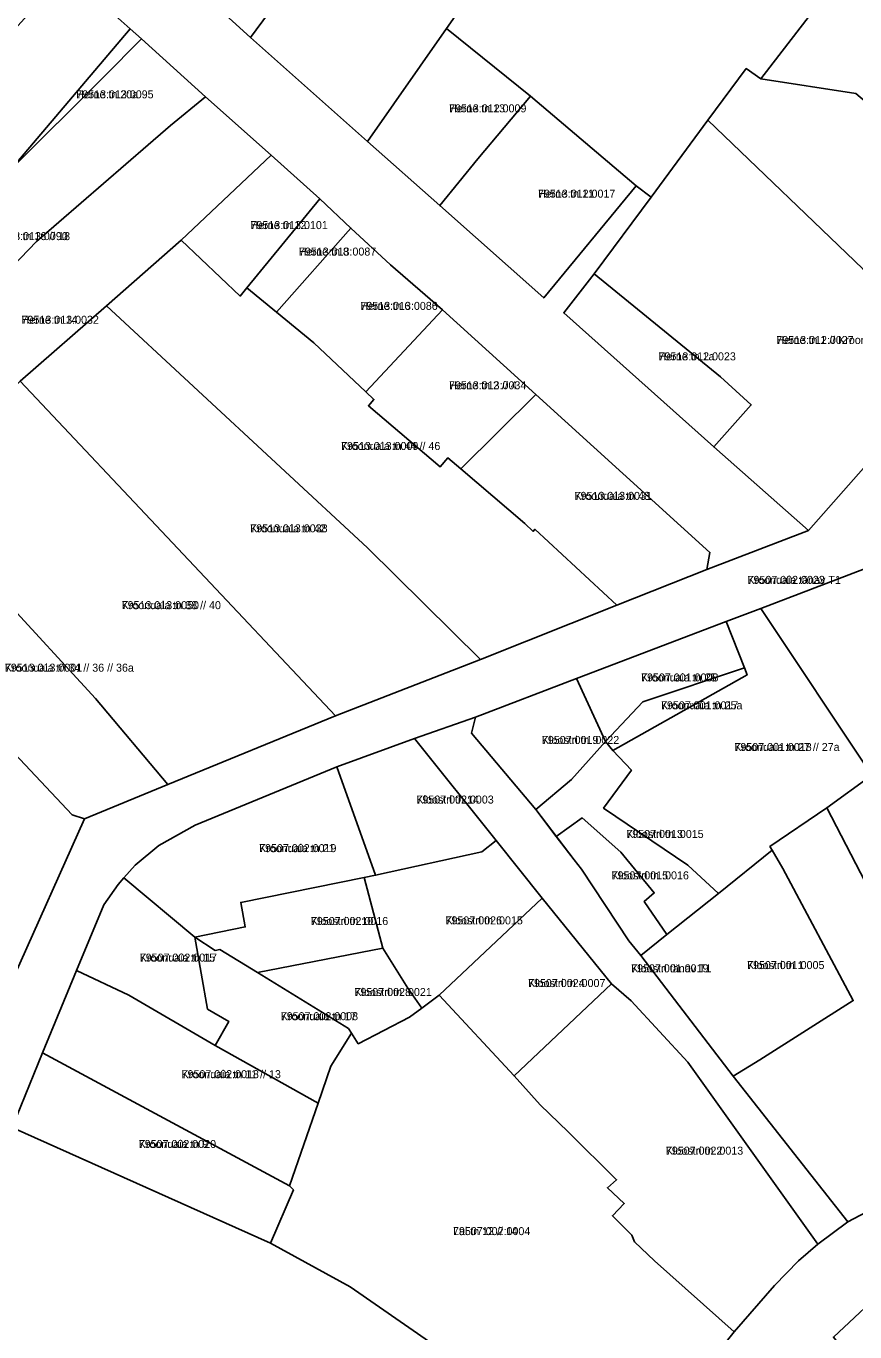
# Model space of a CAD drawing. Extents: x 643847 to 663718, y 6468443 to 6482775.
# Drawn here: x 658804.2 to 658959.7, y 6474619.2 to 6474864 of the extents above; entities that cross this region are included whole.
import ezdxf

# ---------------------------------------------------------------- set-up
doc = ezdxf.new("R2010")
doc.units = 0
for name, color, linetype in [('L_AADRESS', 7, 'Continuous'), ('PIIR', 7, 'Continuous'), ('TUNNUS', 7, 'Continuous')]:
    doc.layers.add(name, color=color, linetype=linetype)

msp = doc.modelspace()

# ---------------------------------------------------------------- linework, layer by layer
at = {"layer": 'PIIR'}
for points in [[(659129.79, 6474952.06), (659024.39, 6474833.19), (659005.11, 6474811.11), (658987.47, 6474790.96), (658961.51, 6474762.24), (658942.06, 6474754.81), (658935.59, 6474752.37), (658907.51, 6474741.66), (658888.55, 6474734.43), (658877.13, 6474730.39), (658862.5, 6474725.08), (658835.94, 6474714.15), (658829.11, 6474710.33), (658824.71, 6474706.64), (658822.6, 6474704.3), (658821.5, 6474703.06), (658818.8, 6474699.22), (658813.72, 6474686.9), (658807.29, 6474671.51), (658801.65, 6474657.5)], [(658801.97, 6474685.87), (658815.17, 6474715.34), (658830.82, 6474721.82), (658862.25, 6474734.66), (658889.45, 6474745.2), (658915.06, 6474755.42), (658931.92, 6474762.11), (658951, 6474769.42), (658979.13, 6474801.28), (659008.47, 6474834.54), (659027.62, 6474856.23), (659044.85, 6474875.73)], [(658839.59, 6474867.93), (658846.35, 6474861.8), (658868.31, 6474842.32), (658881.84, 6474830.32), (658901.35, 6474813.02), (658918.7, 6474834), (658921.47, 6474831.9), (658910.82, 6474817.53), (658905.09, 6474810.18), (658933.23, 6474785.08), (658951, 6474769.42), (658931.92, 6474762.11), (658932.53, 6474765.3), (658899.88, 6474794.88), (658882.34, 6474810.78), (658872.58, 6474819.22), (658865.17, 6474826.09), (658859.32, 6474831.56), (658850.19, 6474839.75), (658837.9, 6474850.7), (658825.87, 6474861.6), (658823.74, 6474863.47), (658811.96, 6474873.98)], [(658919.24, 6474596.89), (658937.07, 6474619.19), (658944.61, 6474627.86), (658949.12, 6474632.5), (658952.74, 6474635.65), (658958.37, 6474639.83), (658985.12, 6474653.85), (659014.69, 6474668.71), (659043.89, 6474679.63), (659063.54, 6474687.31), (659077.26, 6474692.4)], [(659085.01, 6474682.09), (659047.96, 6474667.42), (659027.01, 6474658.88), (659006.07, 6474649.52), (658988.99, 6474641.86), (658980.18, 6474637.71), (658968.08, 6474629.76), (658966.51, 6474628.3), (658955.69, 6474618.19)]]:
    msp.add_lwpolyline(points, dxfattribs=at)
for points in [[(658868.31, 6474842.32), (658846.35, 6474861.8), (658849.7, 6474866.41), (658860.97, 6474877.59), (658874.23, 6474886.74), (658887.29, 6474899.57), (658875.97, 6474909.52), (658884.33, 6474919.08), (658896.13, 6474932.6), (658903.56, 6474925.87), (658904.23, 6474926.57), (658906.3, 6474924.49), (658919.25, 6474911.38), (658906.1, 6474896.35), (658883.12, 6474863.49)], [(658921.47, 6474831.9), (658918.7, 6474834), (658898.87, 6474850.81), (658883.12, 6474863.49), (658906.1, 6474896.35), (658919.25, 6474911.38), (658922.64, 6474907.3), (658958.98, 6474876.03), (658942.07, 6474854.09), (658939.32, 6474856), (658932.15, 6474846.31)], [(658846.35, 6474861.8), (658839.59, 6474867.93), (658859.64, 6474890.85), (658875.97, 6474909.52), (658887.29, 6474899.57), (658874.23, 6474886.74), (658860.97, 6474877.59), (658849.7, 6474866.41)], [(658811.96, 6474873.98), (658823.74, 6474863.47), (658801.44, 6474837.13), (658757.19, 6474791.16), (658751.73, 6474785.48), (658750.65, 6474786.51), (658748.22, 6474788.85), (658745.05, 6474791.85), (658740.91, 6474795.79), (658770.33, 6474827.63), (658786.14, 6474845.92), (658795, 6474855.61), (658804.54, 6474866.06)], [(659008.47, 6474834.54), (658979.13, 6474801.28), (658961.19, 6474818.44), (658964.02, 6474821.6), (658967.29, 6474825.28), (658976.6, 6474816.97), (658984.32, 6474825.54), (658984.32, 6474830.72), (658959.87, 6474851.33), (658942.07, 6474854.09), (658958.98, 6474876.03), (658965.06, 6474870.8), (658979.13, 6474859.05), (658974.4, 6474853.39), (658972.09, 6474850.66), (658969.78, 6474847.92), (658981.24, 6474838.23), (658983.54, 6474840.98), (658985.84, 6474843.72), (658990.65, 6474849.43)], [(658837.9, 6474850.7), (658831.31, 6474845.31), (658806.17, 6474823.55), (658766.64, 6474782.52), (658757.19, 6474791.16), (658801.44, 6474837.13), (658818.78, 6474854.38), (658825.87, 6474861.6)], [(658823.74, 6474863.47), (658825.87, 6474861.6), (658818.78, 6474854.38), (658801.44, 6474837.13)], [(658868.31, 6474842.32), (658883.12, 6474863.49), (658898.87, 6474850.81), (658888.95, 6474839.08), (658881.84, 6474830.32)], [(658984.32, 6474825.54), (658976.6, 6474816.97), (658967.29, 6474825.28), (658964.02, 6474821.6), (658961.19, 6474818.44), (658932.15, 6474846.31), (658939.32, 6474856), (658942.07, 6474854.09), (658959.87, 6474851.33), (658984.32, 6474830.72)], [(658850.19, 6474839.75), (658833.34, 6474823.81), (658819.3, 6474811.54), (658803.13, 6474797.4), (658782.07, 6474776.13), (658772.69, 6474765.62), (658761, 6474776.68), (658766.64, 6474782.52), (658806.17, 6474823.55), (658831.31, 6474845.31), (658837.9, 6474850.7)], [(658881.84, 6474830.32), (658888.95, 6474839.08), (658898.87, 6474850.81), (658918.7, 6474834), (658901.35, 6474813.02)], [(658979.13, 6474801.28), (658951, 6474769.42), (658933.23, 6474785.08), (658940.26, 6474792.95), (658934.5, 6474798.22), (658910.82, 6474817.53), (658921.47, 6474831.9), (658932.15, 6474846.31), (658961.19, 6474818.44)], [(658850.19, 6474839.75), (658859.32, 6474831.56), (658845.67, 6474814.91), (658844.4, 6474813.36), (658833.34, 6474823.81)], [(658859.32, 6474831.56), (658865.17, 6474826.09), (658851.21, 6474810.33), (658845.67, 6474814.91)], [(658865.17, 6474826.09), (658872.58, 6474819.22), (658882.34, 6474810.78), (658867.94, 6474795.42), (658858.19, 6474804.56), (658851.21, 6474810.33)], [(658889.45, 6474745.2), (658868.26, 6474766.15), (658819.3, 6474811.54), (658833.34, 6474823.81), (658844.4, 6474813.36), (658845.67, 6474814.91), (658851.21, 6474810.33), (658858.19, 6474804.56), (658867.94, 6474795.42), (658869.47, 6474793.99), (658868.45, 6474792.79), (658881.91, 6474781.32), (658883.36, 6474783.03), (658885.78, 6474780.97), (658897.8, 6474770.71), (658899.36, 6474769.24), (658899.7, 6474769.64), (658915.06, 6474755.42)], [(658933.23, 6474785.08), (658905.09, 6474810.18), (658910.82, 6474817.53), (658934.5, 6474798.22), (658940.26, 6474792.95)], [(658862.25, 6474734.66), (658803.13, 6474797.4), (658819.3, 6474811.54), (658868.26, 6474766.15), (658889.45, 6474745.2)], [(658899.88, 6474794.88), (658885.78, 6474780.97), (658883.36, 6474783.03), (658881.91, 6474781.32), (658868.45, 6474792.79), (658869.47, 6474793.99), (658867.94, 6474795.42), (658882.34, 6474810.78)], [(658830.82, 6474721.82), (658817.27, 6474737.94), (658782.07, 6474776.13), (658803.13, 6474797.4), (658862.25, 6474734.66)], [(658899.36, 6474769.24), (658897.8, 6474770.71), (658885.78, 6474780.97), (658899.88, 6474794.88), (658932.53, 6474765.3), (658931.92, 6474762.11), (658915.06, 6474755.42), (658899.7, 6474769.64)], [(658961.51, 6474762.24), (658987.47, 6474790.96), (659011.27, 6474758.16), (659012.66, 6474756.1), (658979.61, 6474735.3), (658962.9, 6474723.54), (658942.06, 6474754.81)], [(658815.17, 6474715.34), (658812.85, 6474716.08), (658769.68, 6474761.96), (658772.69, 6474765.62), (658782.07, 6474776.13), (658817.27, 6474737.94), (658830.82, 6474721.82)], [(658801.97, 6474685.87), (658785.61, 6474693.64), (658766.48, 6474672.16), (658738.17, 6474698.84), (658763.18, 6474724.47), (658746.48, 6474737.65), (658769.68, 6474761.96), (658812.85, 6474716.08), (658815.17, 6474715.34)], [(658942.06, 6474754.81), (658962.9, 6474723.54), (658954.48, 6474717.39), (658943.79, 6474710.15), (658944.18, 6474709.45), (658934.1, 6474701.33), (658928.39, 6474706.69), (658912.56, 6474717.38), (658917.79, 6474724.45), (658914.28, 6474728.14), (658939.49, 6474742.32), (658939.02, 6474743.64), (658935.59, 6474752.37)], [(658935.59, 6474752.37), (658939.02, 6474743.64), (658919.92, 6474737.27), (658912.9, 6474729.85), (658907.51, 6474741.66)], [(658899.83, 6474717.12), (658887.79, 6474731.44), (658888.55, 6474734.43), (658907.51, 6474741.66), (658912.9, 6474729.85), (658906.54, 6474722.75)], [(658939.02, 6474743.64), (658939.49, 6474742.32), (658914.28, 6474728.14), (658912.9, 6474729.85), (658919.92, 6474737.27)], [(658936.89, 6474667.09), (658958.37, 6474639.83), (658952.74, 6474635.65), (658928.39, 6474669.76), (658917.74, 6474681.22), (658914.06, 6474684.4), (658901.06, 6474700.48), (658892.43, 6474711.28), (658877.13, 6474730.39), (658888.55, 6474734.43), (658887.79, 6474731.44), (658899.83, 6474717.12), (658907.08, 6474707.64), (658908.42, 6474705.95), (658917.32, 6474692.46), (658919.59, 6474689.73)], [(658964.38, 6474698.23), (658954.48, 6474717.39), (658962.9, 6474723.54), (658979.61, 6474735.3), (659004.36, 6474687.37), (659006.47, 6474688.41), (659008.7, 6474683.46), (659014.69, 6474668.71), (658985.12, 6474653.85)], [(658892.43, 6474711.28), (658889.76, 6474709.18), (658869.79, 6474704.77), (658862.5, 6474725.08), (658877.13, 6474730.39)], [(658912.9, 6474729.85), (658914.28, 6474728.14), (658917.79, 6474724.45), (658912.56, 6474717.38), (658928.39, 6474706.69), (658934.1, 6474701.33), (658924.46, 6474693.69), (658920.19, 6474699.86), (658922.07, 6474701.48), (658915.81, 6474709.11), (658908.57, 6474715.53), (658903.69, 6474712.06), (658899.83, 6474717.12), (658906.54, 6474722.75)], [(658822.6, 6474704.3), (658824.71, 6474706.64), (658829.11, 6474710.33), (658835.94, 6474714.15), (658862.5, 6474725.08), (658869.79, 6474704.77), (658867.68, 6474704.34), (658844.51, 6474699.69), (658845.35, 6474695.1), (658835.88, 6474693.15)], [(658985.12, 6474653.85), (658958.37, 6474639.83), (658936.89, 6474667.09), (658941.88, 6474670.2), (658959.4, 6474681.28), (658946.19, 6474706.05), (658944.18, 6474709.45), (658943.79, 6474710.15), (658954.48, 6474717.39), (658964.38, 6474698.23)], [(658908.57, 6474715.53), (658915.81, 6474709.11), (658922.07, 6474701.48), (658920.19, 6474699.86), (658924.46, 6474693.69), (658919.59, 6474689.73), (658917.32, 6474692.46), (658908.42, 6474705.95), (658907.08, 6474707.64), (658903.69, 6474712.06)], [(658881.75, 6474682.28), (658878.45, 6474679.86), (658875.87, 6474683.59), (658871.18, 6474691.08), (658867.68, 6474704.34), (658869.79, 6474704.77), (658889.76, 6474709.18), (658892.43, 6474711.28), (658901.06, 6474700.48)], [(658919.59, 6474689.73), (658924.46, 6474693.69), (658934.1, 6474701.33), (658944.18, 6474709.45), (658946.19, 6474706.05), (658959.4, 6474681.28), (658941.88, 6474670.2), (658936.89, 6474667.09)], [(658821.5, 6474703.06), (658822.6, 6474704.3), (658835.88, 6474693.15), (658838.24, 6474679.69), (658842.28, 6474677.35), (658839.7, 6474672.88), (658823.52, 6474682.31), (658813.72, 6474686.9), (658818.8, 6474699.22)], [(658847.63, 6474686.55), (658840.61, 6474690.86), (658839.73, 6474690.69), (658835.88, 6474693.15), (658845.35, 6474695.1), (658844.51, 6474699.69), (658867.68, 6474704.34), (658871.18, 6474691.08)], [(658895.77, 6474667.16), (658881.75, 6474682.28), (658901.06, 6474700.48), (658914.06, 6474684.4)], [(658835.88, 6474693.15), (658839.73, 6474690.69), (658840.61, 6474690.86), (658847.63, 6474686.55), (658864.73, 6474676.05), (658865.3, 6474675.15), (658861.41, 6474668.99), (658859.01, 6474662.07), (658839.7, 6474672.88), (658842.28, 6474677.35), (658838.24, 6474679.69)], [(658871.18, 6474691.08), (658875.87, 6474683.59), (658878.45, 6474679.86), (658876.16, 6474678.19), (658866.54, 6474673.2), (658865.3, 6474675.15), (658864.73, 6474676.05), (658847.63, 6474686.55)], [(658813.72, 6474686.9), (658823.52, 6474682.31), (658839.7, 6474672.88), (658859.01, 6474662.07), (658853.65, 6474646.58), (658807.29, 6474671.51)], [(658917.74, 6474681.22), (658928.39, 6474669.76), (658952.74, 6474635.65), (658949.12, 6474632.5), (658944.61, 6474627.86), (658937.07, 6474619.19), (658922.12, 6474632.5), (658918.38, 6474636.08), (658917.9, 6474637.31), (658914.23, 6474640.95), (658916.44, 6474643.26), (658913.29, 6474646.2), (658915, 6474647.7), (658905.9, 6474656.65), (658900.68, 6474661.74), (658895.77, 6474667.16), (658914.06, 6474684.4)], [(658919.24, 6474596.89), (658916, 6474592.35), (658865.05, 6474627.63), (658850.1, 6474635.79), (658854.37, 6474645.8), (658853.65, 6474646.58), (658859.01, 6474662.07), (658861.41, 6474668.99), (658865.3, 6474675.15), (658866.54, 6474673.2), (658876.16, 6474678.19), (658878.45, 6474679.86), (658881.75, 6474682.28), (658895.77, 6474667.16), (658900.68, 6474661.74), (658905.9, 6474656.65), (658915, 6474647.7), (658913.29, 6474646.2), (658916.44, 6474643.26), (658914.23, 6474640.95), (658917.9, 6474637.31), (658918.38, 6474636.08), (658922.12, 6474632.5), (658937.07, 6474619.19)], [(658801.65, 6474657.5), (658807.29, 6474671.51), (658853.65, 6474646.58), (658854.37, 6474645.8), (658850.1, 6474635.79)], [(658801.65, 6474657.5), (658850.1, 6474635.79), (658865.05, 6474627.63), (658916, 6474592.35), (658911.27, 6474587.01), (658867.55, 6474611.87), (658849.78, 6474571.16), (658849.21, 6474571), (658848.37, 6474569.3), (658829.72, 6474578.54), (658822.99, 6474575.12), (658815.95, 6474558.35), (658795.88, 6474565.53), (658789.63, 6474558.77), (658783.14, 6474561.41), (658785.5, 6474567.19), (658777.85, 6474570.3), (658775.89, 6474564.52), (658765.64, 6474568.68)], [(658966.51, 6474628.3), (658973.68, 6474617.12), (658964.01, 6474607.94), (658955.69, 6474618.19)]]:
    msp.add_lwpolyline(points, close=True, dxfattribs=at)

# ---------------------------------------------------------------- texts
at = {"layer": 'L_AADRESS'}
for s, p in [('Herne tn 20a', (658813.65, 6474850.42)), ('Herne tn 13', (658883.59, 6474847.79)), ('Herne tn 11', (658900.27, 6474831.8)), ('Herne tn 12', (658846.33, 6474825.91)), ('Herne tn 16 // 18', (658797.54, 6474823.84)), ('Herne tn 8', (658855.42, 6474820.94)), ('Herne tn 6', (658866.95, 6474810.76)), ('Herne tn 14', (658803.39, 6474808.16)), ('Herne tn 1 // Kroonuaia tn 50', (658944.98, 6474804.37)), ('Herne tn 1a', (658922.88, 6474801.3)), ('Herne tn 2 // 4', (658883.57, 6474795.88)), ('Kroonuaia tn 44 // 46', (658863.32, 6474784.5)), ('Kroonuaia tn 48', (658907.13, 6474775.15)), ('Kroonuaia tn 42', (658846.29, 6474769.06)), ('Kroonuaia tänav T1', (658939.57, 6474759.4)), ('Kroonuaia tn 38 // 40', (658822.16, 6474754.66)), ('Kroonuaia tn 34 // 36 // 36a', (658800.25, 6474742.94)), ('Kroonuaia tn 25', (658919.6, 6474741.11)), ('Kroonuaia tn 25a', (658923.34, 6474735.89)), ('Kloostri tn 9', (658901, 6474729.39)), ('Kroonuaia tn 27 // 27a', (658937.11, 6474728.07)), ('Kloostri tn 14', (658877.46, 6474718.22)), ('Kloostri tn 3', (658916.84, 6474711.77)), ('Kroonuaia tn 21', (658847.95, 6474709.11)), ('Kloostri tn 5', (658914.07, 6474704.01)), ('Kloostri tn 10', (658857.66, 6474695.45)), ('Kloostri tn 6', (658882.92, 6474695.57)), ('Kroonuaia tn 15', (658825.55, 6474688.59)), ('Kloostri tänav T1', (658917.75, 6474686.58)), ('Kloostri tn 1', (658939.5, 6474687.19)), ('Kloostri tn 4', (658898.41, 6474683.82)), ('Kloostri tn 8', (658865.84, 6474682.14)), ('Kroonuaia tn 17', (658852.01, 6474677.61)), ('Kroonuaia tn 11 // 13', (658833.41, 6474666.74)), ('Kroonuaia tn 9', (658825.37, 6474653.65)), ('Kloostri tn 2', (658924.26, 6474652.4)), ('Lai tn 12 // 14', (658884.32, 6474637.32))]:
    msp.add_text(s, height=1.5, dxfattribs=at).set_placement(p)
at = {"layer": 'TUNNUS'}
for s, p in [('79513:013:0095', (658813.65, 6474850.42)), ('79513:012:0009', (658883.59, 6474847.79)), ('79513:012:0017', (658900.27, 6474831.8)), ('79513:013:0101', (658846.33, 6474825.91)), ('79513:013:0090', (658797.54, 6474823.84)), ('79513:013:0087', (658855.42, 6474820.94)), ('79513:013:0086', (658866.95, 6474810.76)), ('79513:013:0032', (658803.39, 6474808.16)), ('79513:012:0027', (658944.98, 6474804.37)), ('79513:012:0023', (658922.88, 6474801.3)), ('79513:013:0034', (658883.57, 6474795.88)), ('79513:013:0009', (658863.32, 6474784.5)), ('79513:013:0031', (658907.13, 6474775.15)), ('79513:013:0038', (658846.29, 6474769.06)), ('79507:002:0023', (658939.57, 6474759.4)), ('79513:013:0050', (658822.16, 6474754.66)), ('79513:013:0001', (658800.25, 6474742.94)), ('79507:001:0008', (658919.6, 6474741.11)), ('79507:001:0017', (658923.34, 6474735.89)), ('79507:001:0022', (658901, 6474729.39)), ('79507:001:0018', (658937.11, 6474728.07)), ('79507:002:0003', (658877.46, 6474718.22)), ('79507:001:0015', (658916.84, 6474711.77)), ('79507:002:0019', (658847.95, 6474709.11)), ('79507:001:0016', (658914.07, 6474704.01)), ('79507:002:0016', (658857.66, 6474695.45)), ('79507:002:0015', (658882.92, 6474695.57)), ('79507:002:0017', (658825.55, 6474688.59)), ('79507:001:0019', (658917.75, 6474686.58)), ('79507:001:0005', (658939.5, 6474687.19)), ('79507:002:0007', (658898.41, 6474683.82)), ('79507:002:0021', (658865.84, 6474682.14)), ('79507:002:0008', (658852.01, 6474677.61)), ('79507:002:0018', (658833.41, 6474666.74)), ('79507:002:0020', (658825.37, 6474653.65)), ('79507:002:0013', (658924.26, 6474652.4)), ('79507:002:0004', (658884.32, 6474637.32))]:
    msp.add_text(s, height=1.5, dxfattribs=at).set_placement(p)

doc.saveas('drawing.dxf')
